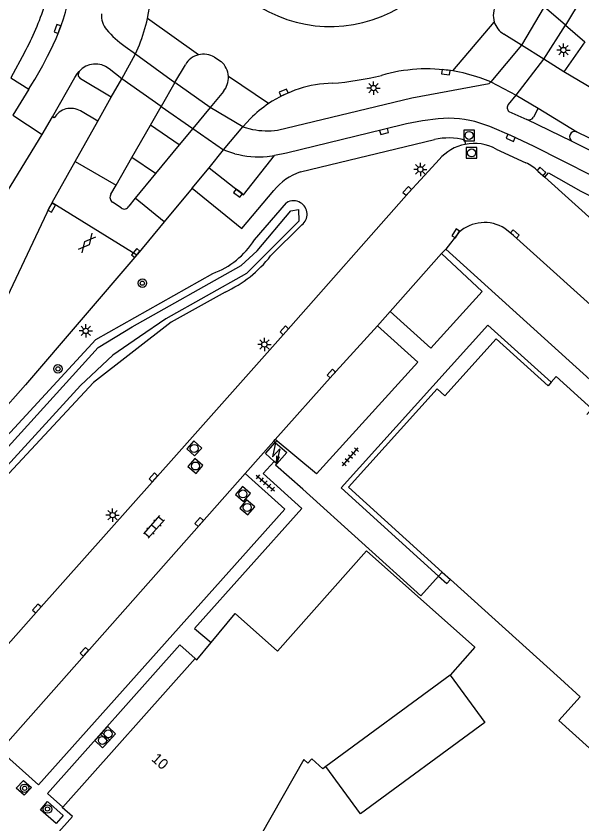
# Model space of a CAD drawing. Extents: x 128000 to 131008, y 398996 to 402500.
# Drawn here: x 128763.3 to 128816.5, y 399644.1 to 399720 of the extents above; entities that cross this region are included whole.
import ezdxf

# ---------------------------------------------------------------- set-up
doc = ezdxf.new("R2010")
doc.units = 0
for name, color, linetype in [('gg-anno-huisnummerreeks BGT', 7, 'Continuous'), ('gg-bbg-gedigitaliseerde bebouwing', 7, 'Continuous'), ('gg-bbg-hoofdgebouw', 7, 'Continuous'), ('gg-bbg-lage trafo', 7, 'Continuous'), ('gg-bbg-luifel en loopbrug', 7, 'Continuous'), ('gg-bbg-onder overbouw', 7, 'Continuous'), ('gg-bbg-pand overbouw', 7, 'Continuous'), ('gg-knt-verharding', 7, 'Continuous'), ('gg-knt-verharding nz', 7, 'Continuous'), ('gg-kntw-bovenkant insteek waterloop', 7, 'Continuous'), ('gg-kntw-waterlijn', 7, 'Continuous'), ('gt-grn-weggrens', 7, 'Continuous'), ('gt-grn-weggrens revisie', 7, 'Continuous'), ('gt-symb-boom', 7, 'Continuous'), ('gt-symb-gesloten verharding', 7, 'Continuous'), ('gt-symb-klinker verharding', 7, 'Continuous'), ('gt-symb-kolk', 7, 'Continuous'), ('gt-symb-lichtmast', 7, 'Continuous'), ('gt-symb-rioolschacht', 7, 'Continuous'), ('gt-symb-tegel verharding', 7, 'Continuous'), ('gt-symb-trafo symbool', 7, 'Continuous')]:
    doc.layers.add(name, color=color, linetype=linetype)

# ---------------------------------------------------------------- blocks, each defined once
blk = doc.blocks.new('gt0-LMAST')
at = {"layer": 'gt-symb-lichtmast'}
for p, q in [((-0.182, 0.173), (-0.447, 0.438)), ((-0.005, 0.246), (-0.005, 0.621)), ((0.172, 0.173), (0.437, 0.438)), ((-0.255, -0.004), (-0.63, -0.004)), ((-0.182, -0.181), (-0.447, -0.446)), ((-0.005, -0.254), (-0.005, -0.629)), ((0.437, -0.446), (0.172, -0.181)), ((0.245, -0.004), (0.62, -0.004))]:
    blk.add_line(p, q, dxfattribs=at)
blk.add_circle((-0.005, -0.004), 0.25, dxfattribs=at)
blk = doc.blocks.new('gt0-KOLK')
at = {"layer": 'gt-symb-kolk'}
blk.add_lwpolyline([(0, 0), (0.375, 0), (0.375, 0.4), (-0.375, 0.4), (-0.375, 0), (0, 0)], dxfattribs=at)
blk = doc.blocks.new('gt0-RS')
at = {"layer": 'gt-symb-rioolschacht'}
blk.add_lwpolyline([(-0.5, -0.5), (0.5, -0.5), (0.5, 0.5), (-0.5, 0.5)], close=True, dxfattribs=at)
blk.add_circle((0, 0), 0.375, dxfattribs=at)
blk = doc.blocks.new('gt0-TEG1')
at = {"layer": 'gt-symb-tegel verharding'}
for p, q in [((-1.125, 0), (1.125, 0)), ((-0.9, -0.25), (-0.9, 0.25)), ((-0.45, -0.25), (-0.45, 0.25)), ((0, -0.25), (0, 0.25)), ((0.45, -0.25), (0.45, 0.25)), ((0.9, -0.25), (0.9, 0.25))]:
    blk.add_line(p, q, dxfattribs=at)
blk = doc.blocks.new('gt0-HSP')
at = {"layer": 'gt-symb-trafo symbool'}
for points in [[(0.771, 0.746), (-0.529, -0.004), (0.471, -0.004), (-0.829, -0.754)], [(-0.217, -0.24), (-0.829, -0.754), (-0.077, -0.48)]]:
    blk.add_lwpolyline(points, dxfattribs=at)
blk = doc.blocks.new('gt0-BOOM')
at = {"layer": 'gt-symb-boom'}
for radius in [0.4, 0.2]:
    blk.add_circle((0, 0), radius, dxfattribs=at)
blk = doc.blocks.new('gt0-KL1')
at = {"layer": 'gt-symb-klinker verharding'}
for p, q in [((-1.15, 0.3), (1.15, 0.3)), ((-1, -0.3), (-1, 0.3)), ((-0.5, 0.3), (-0.5, 0.45)), ((0, -0.3), (0, 0.3)), ((0.5, 0.3), (0.5, 0.45)), ((1, -0.3), (1, 0.3)), ((-1.15, -0.3), (1.15, -0.3)), ((-0.5, -0.45), (-0.5, -0.3)), ((0.5, -0.45), (0.5, -0.3))]:
    blk.add_line(p, q, dxfattribs=at)
blk = doc.blocks.new('gt0-GESVH1')
at = {"layer": 'gt-symb-gesloten verharding'}
for p, q in [((-0.992, -0.261), (0.008, 0.239)), ((0.008, -0.261), (-0.992, 0.239)), ((0.008, 0.239), (1.008, -0.261)), ((1.008, 0.239), (0.008, -0.261))]:
    blk.add_line(p, q, dxfattribs=at)

msp = doc.modelspace()

# ---------------------------------------------------------------- linework, layer by layer
at = {"layer": 'gg-bbg-gedigitaliseerde bebouwing'}
for p, q in [((128814.525, 399657.762), (128804.184, 399667.097)), ((128816.388, 399656.08), (128814.525, 399657.762))]:
    msp.add_line(p, q, dxfattribs=at)
msp.add_lwpolyline([(128825.666, 399647.704), (128823.656, 399645.477), (128814.377, 399653.853), (128816.388, 399656.08)], dxfattribs=at)
at = {"layer": 'gg-bbg-hoofdgebouw'}
for p, q in [((128780.322, 399659.551), (128781.678, 399661.185)), ((128767.707, 399645.703), (128780.173, 399659.684)), ((128780.173, 399659.684), (128780.322, 399659.551)), ((128804.143, 399658.098), (128792.455, 399649.517))]:
    msp.add_line(p, q, dxfattribs=at)
for points in [[(128817.01, 399682.598), (128817.484, 399683.137), (128814.128, 399686.179), (128813.646, 399685.634)], [(128787.904, 399660.372), (128796.281, 399669.797), (128806.477, 399660.72), (128804.143, 399658.098)], [(128781.678, 399661.185), (128783.933, 399663.901), (128787.904, 399660.372)], [(128791.125, 399650.242), (128790.759, 399649.846), (128790.376, 399650.167), (128783.255, 399637.687), (128785.889, 399635.371), (128786.123, 399631.376), (128783.798, 399628.772), (128789.8, 399617.066), (128795.006, 399612.441)], [(128792.455, 399649.517), (128792.173, 399649.31), (128791.125, 399650.242)], [(128761.975, 399639.263), (128762.026, 399639.321), (128762.974, 399638.477), (128768.613, 399644.813), (128767.666, 399645.657), (128767.707, 399645.703)]]:
    msp.add_lwpolyline(points, dxfattribs=at)
at = {"layer": 'gg-bbg-lage trafo'}
msp.add_line((128787.846, 399677.968), (128787.593, 399678.197), dxfattribs=at)
for points in [[(128787.593, 399678.197), (128786.772, 399678.943), (128787.697, 399679.982)], [(128787.697, 399679.982), (128788.781, 399679.03), (128787.846, 399677.968)]]:
    msp.add_lwpolyline(points, dxfattribs=at)
at = {"layer": 'gg-bbg-luifel en loopbrug'}
msp.add_lwpolyline([(128804.143, 399658.098), (128807.398, 399653.665), (128795.71, 399645.083), (128792.455, 399649.517)], dxfattribs=at)
at = {"layer": 'gg-bbg-onder overbouw'}
msp.add_line((128803.406, 399667.8), (128804.184, 399667.097), dxfattribs=at)
msp.add_lwpolyline([(128813.646, 399685.634), (128813.355, 399685.304), (128808.489, 399689.724), (128803.658, 399684.355), (128802.924, 399685.026), (128794.572, 399675.775), (128803.406, 399667.8)], dxfattribs=at)
at = {"layer": 'gg-bbg-pand overbouw'}
for points in [[(128813.646, 399685.634), (128807.683, 399691.014), (128793.882, 399675.715), (128803.066, 399667.423)], [(128803.066, 399667.423), (128803.844, 399666.721), (128804.184, 399667.097)]]:
    msp.add_lwpolyline(points, dxfattribs=at)
at = {"layer": 'gg-knt-verharding'}
for p, q in [((128813.004, 399720.909), (128810.863, 399717.33)), ((128780.473, 399716.409), (128775.679, 399719.828)), ((128804.386, 399714.891), (128808.298, 399719.489)), ((128812.96, 399716.009), (128815.009, 399719.201)), ((128815.009, 399719.201), (128816.801, 399717.622)), ((128810.863, 399717.33), (128809.191, 399718.358)), ((128774.538, 399716.502), (128774.917, 399717.335)), ((128816.801, 399717.622), (128814.834, 399714.822)), ((128773.567, 399717.203), (128774.538, 399716.502)), ((128781.977, 399716.176), (128782.604, 399715.781)), ((128814.834, 399714.822), (128812.96, 399716.009)), ((128773.266, 399714.159), (128772.073, 399715.093)), ((128778.245, 399713.792), (128779.242, 399715.482)), ((128787.065, 399711.822), (128783.285, 399714.384)), ((128807.977, 399713.863), (128806.968, 399714.241)), ((128818.289, 399712.758), (128814.834, 399714.822)), ((128772.261, 399712.421), (128769.383, 399714.161)), ((128772.261, 399712.421), (128773.266, 399714.159)), ((128781.576, 399711.458), (128778.245, 399713.792)), ((128764.521, 399713.195), (128763.012, 399710.747)), ((128764.547, 399713.236), (128764.521, 399713.195)), ((128782.82, 399712.965), (128781.576, 399711.458)), ((128771, 399710.18), (128772.261, 399712.421)), ((128809.638, 399711.752), (128810.358, 399712.611)), ((128810.358, 399712.611), (128812.431, 399711.384)), ((128775.975, 399709.812), (128776.952, 399711.553)), ((128776.952, 399711.553), (128779.934, 399709.483)), ((128812.431, 399711.384), (128811.992, 399710.538)), ((128812.431, 399711.384), (128816.064, 399709.167)), ((128763.012, 399710.747), (128765.771, 399708.912)), ((128765.775, 399708.919), (128766.738, 399710.58)), ((128766.917, 399710.478), (128766.738, 399710.58)), ((128771, 399710.18), (128769.38, 399711.133)), ((128809.677, 399711.081), (128811.361, 399710.337)), ((128768.871, 399706.371), (128771, 399710.18)), ((128774.209, 399706.752), (128775.975, 399709.812)), ((128778.672, 399707.958), (128775.975, 399709.812)), ((128785.371, 399710.417), (128784.646, 399709.64)), ((128815.631, 399708.27), (128811.361, 399710.337)), ((128765.771, 399708.912), (128765.775, 399708.919)), ((128779.934, 399709.483), (128778.672, 399707.958)), ((128784.646, 399709.64), (128785.568, 399709.397)), ((128816.064, 399709.167), (128818.762, 399707.831)), ((128760.033, 399699.597), (128765.771, 399708.912)), ((128790.072, 399705.398), (128802.669, 399708.437)), ((128805.539, 399708.382), (128805.55, 399707.992)), ((128829.073, 399701.497), (128815.631, 399708.27)), ((128778.672, 399707.958), (128776.433, 399705.24)), ((128781.466, 399705.797), (128782.825, 399707.49)), ((128808.484, 399707.546), (128811.256, 399706.266)), ((128772.732, 399704.166), (128774.209, 399706.752)), ((128776.433, 399705.24), (128774.209, 399706.752)), ((128786.952, 399706.84), (128787.63, 399706.939)), ((128766.72, 399702.524), (128768.871, 399706.371)), ((128768.871, 399706.371), (128772.732, 399704.166)), ((128803.128, 399706.584), (128802.462, 399705.864)), ((128776.433, 399705.24), (128774.528, 399702.931)), ((128779.888, 399703.89), (128781.466, 399705.797)), ((128812.422, 399705.454), (128813.045, 399704.895)), ((128772.237, 399703.298), (128772.732, 399704.166)), ((128779.888, 399703.89), (128777.259, 399700.723)), ((128774.528, 399702.931), (128773.921, 399702.194)), ((128777.259, 399700.723), (128774.528, 399702.931)), ((128773.195, 399702.023), (128772.381, 399702.567)), ((128774.692, 399697.606), (128764.194, 399685.376)), ((128803.34, 399697.722), (128803.734, 399698.138)), ((128803.734, 399698.138), (128835.444, 399669.415)), ((128797.328, 399690.924), (128798.496, 399692.293)), ((128764.194, 399685.376), (128745.319, 399664.472)), ((128784.872, 399677.059), (128787.565, 399680.099)), ((128787.565, 399680.099), (128787.699, 399680.25)), ((128780.173, 399659.684), (128778.731, 399660.968))]:
    msp.add_line(p, q, dxfattribs=at)
for points in [[(128764.12, 399716.636), (128762.812, 399714.261), (128764.521, 399713.195)], [(128766.738, 399710.58), (128768.859, 399714.289), (128769.077, 399714.628), (128769.259, 399714.834)], [(128787.911, 399709.327), (128800.54, 399712.359), (128807.819, 399713.702), (128807.977, 399713.863)], [(128800.056, 399709.911), (128797.88, 399709.391), (128788.77, 399707.152), (128787.63, 399706.939)], [(128828.618, 399699.438), (128811.977, 399707.829), (128809.93, 399708.789), (128807.875, 399709.662)], [(128783.886, 399707.117), (128783.058, 399707.382), (128782.825, 399707.49)], [(128781.466, 399705.797), (128784.726, 399703.249), (128787.63, 399706.939)], [(128778.399, 399678.827), (128788.701, 399690.38), (128800.259, 399703.482), (128802.462, 399705.864)], [(128813.045, 399704.895), (128813.404, 399705.307), (128816.434, 399703.605), (128831.457, 399696.136)], [(128813.045, 399704.895), (128818.12, 399700.331), (128824.857, 399694.301), (128824.901, 399694.259)], [(128779.888, 399703.89), (128784.542, 399700.081), (128787.561, 399703.655)], [(128766.72, 399702.524), (128766.504, 399702.143), (128762.49, 399693.65)], [(128777.259, 399700.723), (128774.736, 399697.657), (128774.692, 399697.606)], [(128798.496, 399692.293), (128802.336, 399688.849), (128807.167, 399694.177), (128803.34, 399697.722)], [(128797.328, 399690.924), (128801.1, 399687.535), (128791.582, 399677.029), (128787.699, 399680.25)], [(128736.131, 399631.097), (128765.42, 399664.237), (128778.399, 399678.827)], [(128790.195, 399673.784), (128786.562, 399677.05), (128787.593, 399678.197)], [(128790.276, 399675.587), (128787.721, 399677.826), (128787.846, 399677.968)], [(128761.78, 399651.028), (128765.444, 399647.786), (128788.606, 399673.709), (128784.872, 399677.059)], [(128790.276, 399675.587), (128801.384, 399665.559), (128803.066, 399667.423)], [(128790.195, 399673.784), (128780.098, 399662.496), (128781.678, 399661.185)], [(128767.707, 399645.703), (128766.277, 399646.987), (128778.731, 399660.968)], [(128763.332, 399647.499), (128764.028, 399648.217), (128764.775, 399647.558), (128764.079, 399646.84), (128763.332, 399647.499)], [(128767.747, 399644.924), (128767.093, 399644.174), (128765.614, 399645.462), (128766.283, 399646.223), (128767.747, 399644.924)]]:
    msp.add_lwpolyline(points, dxfattribs=at)
for centre, radius, start, end in [((128792.879, 399731.798), 12.735, 234.60842, 6.4783), ((128760.101, 399723.224), 15.944, 347.70088, 18.03011), ((128748.995, 399725.751), 19.695, 332.80104, 3.45679), ((128743.46, 399728.065), 23.61, 331.04923, 342.7873), ((128810.267, 399720.121), 2.068, 150.96191, 197.79724), ((128773.296, 399720.055), 1.94, 174.01159, 220.81183), ((128760.083, 399723.232), 15.963, 338.32034, 347.6875), ((128810.266, 399720.125), 2.068, 197.90815, 238.67875), ((128778.62, 399724.497), 8.873, 220.05325, 235.28795), ((128735.795, 399731.633), 34.134, 327.38643, 334.14771), ((128780.947, 399714.499), 1.968, 103.93289, 150.02999), ((128780.947, 399714.501), 1.966, 58.42315, 103.96431), ((128781.263, 399714.263), 2.026, 3.4309, 48.54509), ((128770.798, 399713.534), 2.014, 50.70395, 139.8134), ((128801.961, 399699.785), 15.3, 80.88024, 106.22558), ((128769.637, 399714.556), 0.47, 143.67195, 237.20733), ((128781.263, 399714.261), 2.026, 320.22752, 3.485), ((128790.816, 399742.715), 29.064, 274.45267, 283.67364), ((128801.936, 399699.707), 15.381, 70.90431, 80.83531), ((128793.341, 399702.526), 11.216, 91.37363, 124.02502), ((128768.475, 399709.577), 1.8, 59.8265, 149.95813), ((128793.303, 399702.577), 11.153, 124.01004, 135.33444), ((128809.984, 399711.436), 0.469, 137.58576, 229.06707), ((128804.895, 399688.828), 21.631, 92.28042, 102.92585), ((128803.957, 399700.217), 10.225, 67.47191, 89.56993), ((128811.559, 399710.806), 0.509, 247.09893, 328.23879), ((128786.961, 399716.768), 7.501, 259.30004, 277.27741), ((128815.872, 399708.707), 0.499, 67.39923, 241.06569), ((128803.998, 399702.858), 5.735, 74.41018, 103.39409), ((128806.401, 399703.742), 4.335, 101.31709, 139.02501), ((128806.405, 399703.743), 4.334, 61.33589, 101.37729), ((128786.253, 399716.214), 9.4, 255.4126, 274.26257), ((128809.626, 399702.683), 3.937, 44.74956, 65.5439), ((128791.692, 399700.385), 5.268, 107.90275, 141.62981), ((128772.672, 399703.004), 0.525, 145.95391, 236.33415), ((128773.497, 399702.368), 0.459, 228.86383, 337.6436)]:
    msp.add_arc(centre, radius, start, end, dxfattribs=at)
at = {"layer": 'gg-knt-verharding nz'}
for p, q in [((128816.721, 399722.073), (128815.009, 399719.201)), ((128815.009, 399719.201), (128813.004, 399720.909)), ((128810.863, 399717.33), (128807.977, 399713.863)), ((128812.96, 399716.009), (128810.863, 399717.33)), ((128773.266, 399714.159), (128774.538, 399716.502)), ((128774.538, 399716.502), (128778.245, 399713.792)), ((128810.358, 399712.611), (128812.96, 399716.009)), ((128776.952, 399711.553), (128773.266, 399714.159)), ((128778.245, 399713.792), (128776.952, 399711.553)), ((128807.977, 399713.863), (128810.358, 399712.611)), ((128781.576, 399711.458), (128779.934, 399709.483)), ((128784.646, 399709.64), (128781.576, 399711.458)), ((128779.934, 399709.483), (128782.825, 399707.49)), ((128782.825, 399707.49), (128784.646, 399709.64)), ((128804.955, 399699.703), (128803.734, 399698.138)), ((128803.34, 399697.722), (128798.496, 399692.293)), ((128784.872, 399677.059), (128761.78, 399651.028)), ((128803.066, 399667.423), (128803.406, 399667.8))]:
    msp.add_line(p, q, dxfattribs=at)
for points in [[(128839.034, 399673.403), (128810.101, 399699.421), (128809.296, 399700.089)], [(128797.328, 399690.924), (128793.115, 399686.318), (128787.699, 399680.25)]]:
    msp.add_lwpolyline(points, dxfattribs=at)
msp.add_arc((128807.377, 399697.068), 3.579, 57.57134, 132.59137, dxfattribs=at)
at = {"layer": 'gg-kntw-bovenkant insteek waterloop'}
for p, q in [((128785.735, 399699.017), (128788.755, 399702.508)), ((128790.189, 399700.424), (128787.264, 399697.502))]:
    msp.add_line(p, q, dxfattribs=at)
for points in [[(128736.024, 399650.759), (128741.379, 399656.808), (128756.208, 399673.845), (128770.818, 399689.656), (128781.811, 399695.866)], [(128782.978, 399694.116), (128777.893, 399691.295), (128770.601, 399685.625), (128757.607, 399671.679), (128742.65, 399654.669), (128726.715, 399637.112), (128724.2, 399634.637)]]:
    msp.add_lwpolyline(points, dxfattribs=at)
for centre, radius, start, end in [((128789.422, 399701.433), 1.265, 58.53343, 121.81199), ((128789.421, 399701.431), 1.267, 307.32035, 58.54679), ((128779.258, 399703.064), 7.637, 289.52766, 328.00177), ((128778.084, 399704.716), 11.676, 294.78166, 321.8368)]:
    msp.add_arc(centre, radius, start, end, dxfattribs=at)
at = {"layer": 'gg-kntw-waterlijn'}
msp.add_lwpolyline([(128729.387, 399642.816), (128741.442, 399655.893), (128757.136, 399673.581), (128771.052, 399688.899), (128774.25, 399690.841), (128784.504, 399696.618), (128786.004, 399697.997), (128789.159, 399701.751), (128789.871, 399701.874), (128789.907, 399700.787), (128785.002, 399695.863), (128777.412, 399691.597), (128774.918, 399689.89), (128772.423, 399688.183), (128769.369, 399685.319), (128757.537, 399672.401), (128744.331, 399657.45), (128726.883, 399638.215)], dxfattribs=at)
at = {"layer": 'gt-grn-weggrens'}
msp.add_line((128787.697, 399679.982), (128787.565, 399680.099), dxfattribs=at)
at = {"layer": 'gt-grn-weggrens revisie'}
msp.add_line((128766.72, 399702.524), (128774.692, 399697.606), dxfattribs=at)

# ---------------------------------------------------------------- block references
at = {"layer": 'gt-symb-boom', "rotation": 47.55289814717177}
msp.add_blockref('gt0-BOOM', (128775.198, 399694.946), dxfattribs=at)
at = {"layer": 'gt-symb-boom'}
for p in [(128767.262, 399686.889), (128764.125, 399647.474), (128766.274, 399645.522)]:
    msp.add_blockref('gt0-BOOM', p, dxfattribs=at)
at = {"layer": 'gt-symb-gesloten verharding', "rotation": 49.29925519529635}
msp.add_blockref('gt0-GESVH1', (128769.978, 399698.714), dxfattribs=at)
at = {"layer": 'gt-symb-klinker verharding', "rotation": -131.22904927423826}
msp.add_blockref('gt0-KL1', (128776.287, 399672.043), dxfattribs=at)
at = {"layer": 'gt-symb-kolk'}
for p, rotation in [((128767.415, 399718.777), 70.29406223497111), ((128803.761, 399714.978), 173.93608067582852), ((128788.563, 399712.674), 24.399208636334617), ((128797.88, 399709.391), -166.1379548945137), ((128809.93, 399708.789), 156.9847197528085), ((128812.601, 399705.294), -41.96261765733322), ((128784.322, 399703.564), 141.97920786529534), ((128800.259, 399703.482), 47.22907135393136), ((128766.504, 399702.143), -119.53878225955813), ((128804.839, 399699.517), 58.07354491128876), ((128810.101, 399699.421), -41.91906411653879), ((128774.736, 399697.657), 50.5613752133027), ((128788.701, 399690.38), 48.36646066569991), ((128793.115, 399686.318), 47.55289814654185), ((128776.384, 399676.562), 48.48538074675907), ((128780.687, 399672.367), 48.24275297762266), ((128765.42, 399664.237), 48.52829927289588), ((128769.887, 399660.171), 48.404518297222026)]:
    msp.add_blockref('gt0-KOLK', p, dxfattribs=dict(at, rotation=rotation))
at = {"layer": 'gt-symb-lichtmast'}
for p in [(128814.806, 399716.862), (128796.94, 399713.285), (128801.348, 399705.647), (128769.877, 399690.463), (128786.683, 399689.182), (128772.403, 399673.148)]:
    msp.add_blockref('gt0-LMAST', p, dxfattribs=at)
at = {"layer": 'gt-symb-rioolschacht'}
for p in [(128805.928, 399708.838), (128806.166, 399707.192)]:
    msp.add_blockref('gt0-RS', p, dxfattribs=at)
for p, rotation in [((128780.075, 399679.41), -131.91906411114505), ((128780.195, 399677.762), -130.37762975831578), ((128784.658, 399675.141), 48.56622929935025), ((128785.059, 399673.865), 50.72268851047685), ((128771.98, 399652.576), -42.60899614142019), ((128771.437, 399651.976), -133.09489797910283)]:
    msp.add_blockref('gt0-RS', p, dxfattribs=dict(at, rotation=rotation))
at = {"layer": 'gt-symb-tegel verharding'}
for p, rotation in [((128794.761, 399678.622), 48.770950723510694), ((128786.768, 399676.169), -40.7007448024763)]:
    msp.add_blockref('gt0-TEG1', p, dxfattribs=dict(at, rotation=rotation))
at = {"layer": 'gt-symb-trafo symbool', "rotation": 47.919069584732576}
msp.add_blockref('gt0-HSP', (128787.794, 399679.034), dxfattribs=at)

# ---------------------------------------------------------------- texts
at = {"layer": 'gg-anno-huisnummerreeks BGT'}
msp.add_text('10', height=1, rotation=318.2, dxfattribs=at).set_placement((128775.979, 399650.138))

doc.saveas('drawing.dxf')
